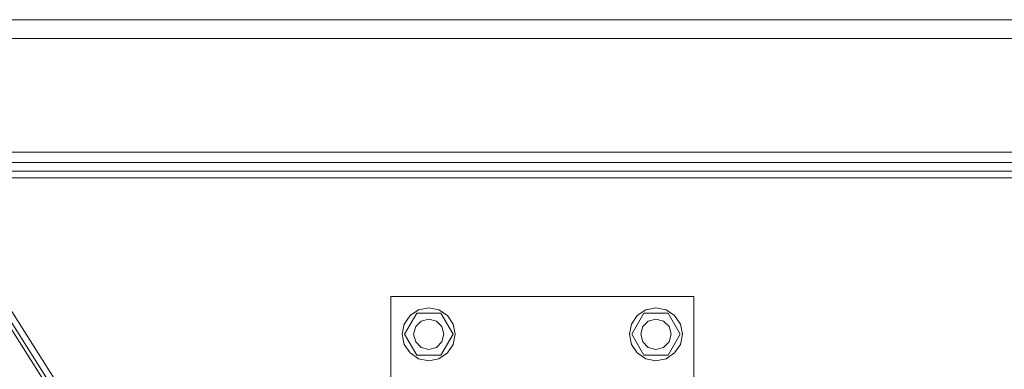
# Model space of a CAD drawing. Header units: millimetres. Extents: x -4738 to 65662, y -68080 to 6847.
# Tile 444 of 656: x 1729 to 2249, y -17505 to -17320. Entities that reach past the tile are written whole.
import ezdxf

# ---------------------------------------------------------------- set-up
doc = ezdxf.new("R2010")
doc.units = ezdxf.units.MM
for name, color, linetype, lineweight in [('superior_C01', 7, 'Continuous', 0), ('superior_tolva', 7, 'Continuous', 0), ('superior_tolva-C01', 7, 'Continuous', 0)]:
    doc.layers.add(name, color=color, linetype=linetype, lineweight=lineweight)

msp = doc.modelspace()

# ---------------------------------------------------------------- linework, layer by layer
at = {"layer": 'superior_C01'}
for p, q in [((1925.375, -17626.111), (1925.375, -17466.111)), ((1925.375, -17466.111), (2085.375, -17466.111)), ((2085.375, -17466.111), (2085.375, -17626.111)), ((1932.575, -17486.111), (1938.975, -17475.026)), ((1935.475, -17476.211), (1940.017, -17473.177)), ((1938.975, -17475.026), (1951.775, -17475.026)), ((1940.017, -17473.177), (1945.375, -17472.111)), ((1945.375, -17472.111), (1950.732, -17473.177)), ((1950.732, -17473.177), (1955.274, -17476.211)), ((1951.775, -17475.026), (1958.175, -17486.111)), ((2052.575, -17486.111), (2058.975, -17475.026)), ((2055.475, -17476.211), (2060.017, -17473.177)), ((2058.975, -17475.026), (2071.775, -17475.026)), ((2060.017, -17473.177), (2065.375, -17472.111)), ((2065.375, -17472.111), (2070.732, -17473.177)), ((2070.732, -17473.177), (2075.274, -17476.211)), ((2071.775, -17475.026), (2078.175, -17486.111)), ((1931.375, -17486.111), (1932.44, -17480.753)), ((1932.44, -17480.753), (1935.475, -17476.211)), ((1938.447, -17482.111), (1941.375, -17479.183)), ((1941.375, -17479.183), (1945.375, -17478.111)), ((1945.375, -17478.111), (1949.375, -17479.183)), ((1949.375, -17479.183), (1952.303, -17482.111)), ((1955.274, -17476.211), (1958.309, -17480.753)), ((1958.309, -17480.753), (1959.375, -17486.111)), ((2051.375, -17486.111), (2052.44, -17480.753)), ((2052.44, -17480.753), (2055.475, -17476.211)), ((2058.447, -17482.111), (2061.375, -17479.183)), ((2061.375, -17479.183), (2065.375, -17478.111)), ((2065.375, -17478.111), (2069.375, -17479.183)), ((2069.375, -17479.183), (2072.303, -17482.111)), ((2075.274, -17476.211), (2078.309, -17480.753)), ((2078.309, -17480.753), (2079.375, -17486.111)), ((1937.375, -17486.111), (1938.447, -17482.111)), ((1952.303, -17482.111), (1953.375, -17486.111)), ((2057.375, -17486.111), (2058.447, -17482.111)), ((2072.303, -17482.111), (2073.375, -17486.111)), ((1932.44, -17491.469), (1931.375, -17486.111)), ((1938.975, -17497.196), (1932.575, -17486.111)), ((1938.447, -17490.111), (1937.375, -17486.111)), ((1941.375, -17493.039), (1938.447, -17490.111)), ((1952.303, -17490.111), (1949.375, -17493.039)), ((1958.175, -17486.111), (1951.775, -17497.196)), ((1953.375, -17486.111), (1952.303, -17490.111)), ((1959.375, -17486.111), (1958.309, -17491.469)), ((2052.44, -17491.469), (2051.375, -17486.111)), ((2058.975, -17497.196), (2052.575, -17486.111)), ((2058.447, -17490.111), (2057.375, -17486.111)), ((2061.375, -17493.039), (2058.447, -17490.111)), ((2072.303, -17490.111), (2069.375, -17493.039)), ((2078.175, -17486.111), (2071.775, -17497.196)), ((2073.375, -17486.111), (2072.303, -17490.111)), ((2079.375, -17486.111), (2078.309, -17491.469)), ((1935.475, -17496.01), (1932.44, -17491.469)), ((1940.017, -17499.045), (1935.475, -17496.01)), ((1945.375, -17494.111), (1941.375, -17493.039)), ((1949.375, -17493.039), (1945.375, -17494.111)), ((1955.274, -17496.01), (1950.732, -17499.045)), ((1958.309, -17491.469), (1955.274, -17496.01)), ((2055.475, -17496.01), (2052.44, -17491.469)), ((2060.017, -17499.045), (2055.475, -17496.01)), ((2065.375, -17494.111), (2061.375, -17493.039)), ((2069.375, -17493.039), (2065.375, -17494.111)), ((2075.274, -17496.01), (2070.732, -17499.045)), ((2078.309, -17491.469), (2075.274, -17496.01)), ((1951.775, -17497.196), (1938.975, -17497.196)), ((1945.375, -17500.111), (1940.017, -17499.045)), ((1950.732, -17499.045), (1945.375, -17500.111)), ((2071.775, -17497.196), (2058.975, -17497.196)), ((2065.375, -17500.111), (2060.017, -17499.045)), ((2070.732, -17499.045), (2065.375, -17500.111))]:
    msp.add_line(p, q, dxfattribs=at)
at = {"layer": 'superior_tolva'}
for p, q in [((1634.2, -17320), (3614.2, -17320)), ((3614.2, -17330), (1634.2, -17330)), ((1634.2, -17330), (2514.2, -17330)), ((3614.2, -17390), (1634.2, -17390)), ((1674.2, -17395.364), (2474.2, -17395.364)), ((2514.2, -17400), (1634.2, -17400)), ((2474.2, -17400), (1674.2, -17400))]:
    msp.add_line(p, q, dxfattribs=at)
at = {"layer": 'superior_tolva-C01'}
for p, q in [((1911.751, -17775), (1674.2, -17400)), ((1674.2, -17400), (2474.2, -17400)), ((1915.594, -17775), (1678.043, -17400)), ((2474.2, -17403.571), (1674.2, -17403.571)), ((1674.2, -17403.571), (1911.751, -17778.571))]:
    msp.add_line(p, q, dxfattribs=at)

doc.saveas('drawing.dxf')
